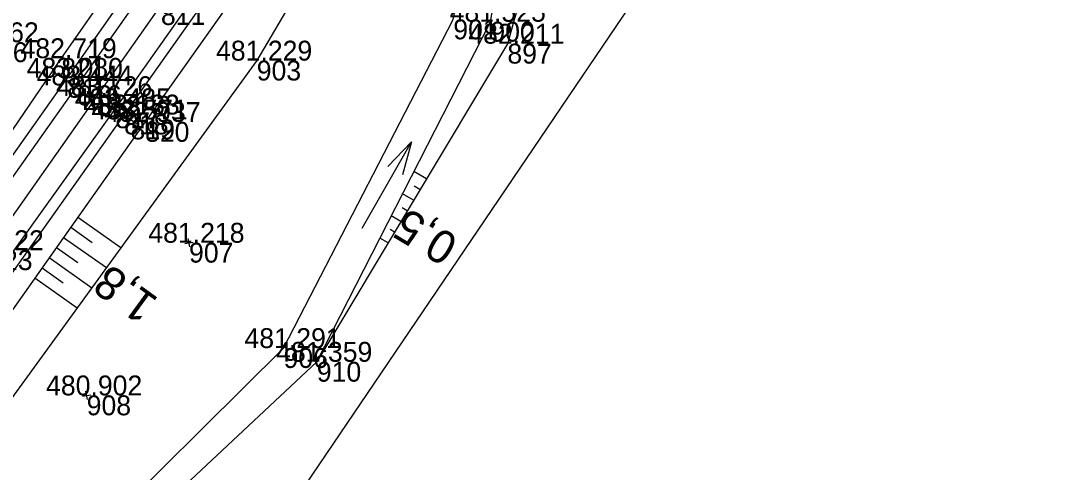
# Model space of a CAD drawing. Extents: x -1234191 to 23050, y -1290331 to -741191.
# Drawn here: x -864630.4 to -864568.3, y -1101627.3 to -1101600.1 of the extents above; entities that cross this region are included whole.
import ezdxf

# ---------------------------------------------------------------- set-up
doc = ezdxf.new("R2010")
doc.units = 0
for name, color, linetype in [('Vrstva 1', 7, 'Continuous'), ('Vrstva 4', 7, 'Continuous'), ('Vrstva 48', 7, 'Continuous'), ('Vrstva 49', 7, 'Continuous'), ('Vrstva 50', 7, 'Continuous'), ('Vrstva 53', 7, 'Continuous'), ('Vrstva 55', 7, 'Continuous'), ('Vrstva 58', 7, 'Continuous'), ('Vrstva 60', 7, 'Continuous'), ('Vrstva 61', 7, 'Continuous'), ('Vrstva 7', 7, 'Continuous')]:
    doc.layers.add(name, color=color, linetype=linetype)

msp = doc.modelspace()

# ---------------------------------------------------------------- linework, layer by layer
at = {"layer": 'Vrstva 1'}
msp.add_lwpolyline([(-864438.446, -1101293.676), (-864445.42, -1101313.378), (-864452.895, -1101332.824), (-864460.666, -1101351.197), (-864471.318, -1101373.82), (-864482.478, -1101395.024), (-864494.11, -1101415.075), (-864504.074, -1101430.958), (-864513.689, -1101445.422), (-864527.394, -1101465.215), (-864539.354, -1101482.21), (-864541.693, -1101485.525), (-864563.057, -1101515.78), (-864582.172, -1101542.858), (-864597.089, -1101563.959), (-864604.418, -1101574.34), (-864621.951, -1101599.149), (-864625.825, -1101604.641), (-864632.367, -1101613.937)], dxfattribs=at)
at = {"layer": 'Vrstva 4'}
for points in [[(-864519.86, -1101449.665), (-864529.985, -1101464.205), (-864541.152, -1101480.86), (-864562.102, -1101509.93), (-864584.12, -1101541.359), (-864599.087, -1101562.796), (-864627.596, -1101603.538), (-864640.535, -1101621.82), (-864649.941, -1101635.065), (-864659.08, -1101648.078), (-864667.874, -1101661.04), (-864677.149, -1101674.95), (-864690.372, -1101696.117), (-864705.05, -1101722.092), (-864715.238, -1101741.123), (-864726.979, -1101764.711), (-864740.902, -1101796.531), (-864752.216, -1101825.975)], [(-864519.206, -1101450.82), (-864528.784, -1101464.584), (-864540.445, -1101481.18), (-864561.252, -1101510.408), (-864583.51, -1101541.795), (-864598.408, -1101563.389), (-864626.998, -1101603.995), (-864639.822, -1101622.146), (-864649.253, -1101635.54), (-864658.347, -1101648.551), (-864667.255, -1101661.707), (-864676.39, -1101675.461), (-864689.527, -1101696.441), (-864704.199, -1101722.321), (-864714.427, -1101741.425), (-864725.895, -1101765.182), (-864740.17, -1101796.996), (-864751.208, -1101826.065)], [(-864516.197, -1101451.842), (-864526.296, -1101466.102), (-864538.214, -1101483.229), (-864558.443, -1101511.88), (-864580.781, -1101543.743), (-864595.958, -1101564.71), (-864624.697, -1101605.375), (-864637.777, -1101623.654), (-864647.043, -1101636.85), (-864656.245, -1101649.892), (-864665.269, -1101663.145), (-864674.036, -1101676.519), (-864687.301, -1101697.771)], [(-864515.458, -1101452.646), (-864525.889, -1101466.545), (-864537.507, -1101483.339), (-864557.402, -1101512.194), (-864580.42, -1101543.998), (-864595.414, -1101565.083), (-864624.168, -1101605.753), (-864637.145, -1101624.079), (-864646.59, -1101637.493), (-864655.741, -1101650.421), (-864664.667, -1101663.644), (-864673.458, -1101677.153), (-864686.671, -1101698.183), (-864701.373, -1101723.774), (-864711.4, -1101742.824), (-864722.876, -1101766.57), (-864736.979, -1101798.499), (-864748.202, -1101827.469)]]:
    msp.add_lwpolyline(points, dxfattribs=at)
at = {"layer": 'Vrstva 48'}
for p, q in [((-864605.945, -1101609.639), (-864606.695, -1101609.19)), ((-864606.33, -1101610.283), (-864606.683, -1101610.071)), ((-864606.716, -1101610.926), (-864607.378, -1101610.53)), ((-864607.101, -1101611.57), (-864607.41, -1101611.384)), ((-864626.959, -1101611.937), (-864624.36, -1101613.771)), ((-864607.486, -1101612.213), (-864608.061, -1101611.869)), ((-864627.392, -1101612.55), (-864626.096, -1101613.464)), ((-864607.871, -1101612.857), (-864608.137, -1101612.698)), ((-864627.824, -1101613.163), (-864625.242, -1101614.985)), ((-864608.257, -1101613.5), (-864608.744, -1101613.208)), ((-864628.256, -1101613.776), (-864626.969, -1101614.684)), ((-864628.689, -1101614.388), (-864626.123, -1101616.199)), ((-864629.121, -1101615.001), (-864627.843, -1101615.903)), ((-864629.554, -1101615.614), (-864627.005, -1101617.413))]:
    msp.add_line(p, q, dxfattribs=at)
at = {"layer": 'Vrstva 49'}
for p, q in [((-864620.503, -1101613.53), (-864620.011, -1101613.444)), ((-864620.214, -1101613.733), (-864620.3, -1101613.241)), ((-864626.675, -1101622.741), (-864626.183, -1101622.655)), ((-864626.386, -1101622.944), (-864626.472, -1101622.452))]:
    msp.add_line(p, q, dxfattribs=at)
for points in [[(-864608.293, -1101574.146), (-864627.963, -1101602.353), (-864641.19, -1101621.757), (-864650.415, -1101634.872), (-864659.814, -1101647.639), (-864668.776, -1101660.689), (-864677.905, -1101674.272), (-864690.961, -1101696.026), (-864705.691, -1101722.064), (-864716.153, -1101740.712), (-864728.271, -1101764.05), (-864735.465, -1101778.645), (-864738.883, -1101786.036)], [(-864612.55, -1101620.671), (-864602.087, -1101600.155), (-864600.798, -1101592.767), (-864598.433, -1101578.765), (-864600.716, -1101575.885)], [(-864602.659, -1101577.622), (-864622.909, -1101606.197), (-864636.122, -1101624.923), (-864645.226, -1101637.926), (-864654.304, -1101651.457), (-864663.361, -1101664.852), (-864672.254, -1101677.685), (-864685.587, -1101698.885), (-864700.092, -1101724.428), (-864709.486, -1101744.395), (-864721.409, -1101767.216)], [(-864602.659, -1101577.622), (-864606.804, -1101586.563), (-864616.174, -1101602.498), (-864633.712, -1101626.649), (-864642.235, -1101639.332), (-864649.801, -1101651.212), (-864658.901, -1101664.366), (-864671.405, -1101680.723), (-864684.182, -1101703.093), (-864686.31, -1101706.664), (-864691.001, -1101712.9), (-864695.015, -1101723.393)], [(-864595.352, -1101585.011), (-864598.948, -1101593.883), (-864601.059, -1101601.478), (-864612.55, -1101620.671)]]:
    msp.add_lwpolyline(points, dxfattribs=at)
at = {"layer": 'Vrstva 50'}
for points in [[(-864692.36, -1101725.114), (-864688.698, -1101721.283), (-864686.122, -1101711.461), (-864681.427, -1101704.303), (-864662.325, -1101672.703), (-864656.042, -1101663.392), (-864646.436, -1101650.413), (-864642.06, -1101643.027), (-864637.061, -1101636.932), (-864627.762, -1101634.924), (-864612.55, -1101620.671), (-864602.087, -1101600.155), (-864600.798, -1101592.767), (-864598.433, -1101578.765), (-864600.88, -1101576.185)], [(-864693.751, -1101723.23), (-864690.154, -1101719.063), (-864686.31, -1101706.664), (-864681.717, -1101701.381), (-864664.199, -1101671.861), (-864658.901, -1101664.366), (-864649.801, -1101651.212), (-864642.235, -1101639.332), (-864637.169, -1101634.9), (-864626.802, -1101631.991), (-864614.556, -1101619.842), (-864604.322, -1101600.016), (-864602.682, -1101591.978), (-864599.855, -1101578.653), (-864601.461, -1101576.967)]]:
    msp.add_lwpolyline(points, dxfattribs=at)
at = {"layer": 'Vrstva 53'}
msp.add_lwpolyline([(-864422.69, -1101276.3), (-864437.09, -1101317.32), (-864441.47, -1101329.79), (-864449.01, -1101351.28), (-864463.25, -1101415.41), (-864470.37, -1101460.87), (-864497.03, -1101446.94), (-864523.91, -1101470.64), (-864527.06, -1101476.83), (-864532.4, -1101487.35), (-864533.94, -1101490.38), (-864515.88, -1101507.63), (-864533.94, -1101545.96), (-864537.96, -1101552.3), (-864581.14, -1101580.65), (-864642.06, -1101670.62), (-864682.87, -1101731.69), (-864747.95, -1101843.06)], dxfattribs=at)
at = {"layer": 'Vrstva 55'}
msp.add_lwpolyline([(-864422.69, -1101276.3), (-864449.01, -1101351.28), (-864463.25, -1101415.41), (-864470.37, -1101460.87), (-864497.03, -1101446.94), (-864523.91, -1101470.64), (-864533.94, -1101490.38), (-864515.88, -1101507.63), (-864533.94, -1101545.96), (-864537.96, -1101552.3), (-864581.14, -1101580.65), (-864642.06, -1101670.62), (-864682.87, -1101731.69), (-864747.95, -1101843.06)], dxfattribs=at)
at = {"layer": 'Vrstva 58'}
msp.add_line((-864609.811, -1101612.612), (-864606.835, -1101607.402), dxfattribs=at)
msp.add_lwpolyline([(-864608.261, -1101608.891), (-864606.835, -1101607.402), (-864607.393, -1101609.387)], dxfattribs=at)
at = {"layer": 'Vrstva 60'}
for p, q in [((-864602.087, -1101600.155), (-864602.087, -1101600.155)), ((-864601.059, -1101601.478), (-864601.059, -1101601.478)), ((-864627.963, -1101602.353), (-864627.963, -1101602.353)), ((-864616.174, -1101602.498), (-864616.174, -1101602.498)), ((-864627.596, -1101603.538), (-864627.596, -1101603.538)), ((-864626.998, -1101603.995), (-864626.998, -1101603.995)), ((-864625.825, -1101604.641), (-864625.825, -1101604.641)), ((-864624.697, -1101605.375), (-864624.697, -1101605.375)), ((-864624.168, -1101605.753), (-864624.168, -1101605.753)), ((-864623.781, -1101606.05), (-864623.781, -1101606.05)), ((-864622.909, -1101606.197), (-864622.909, -1101606.197)), ((-864620.257, -1101613.487), (-864620.257, -1101613.487)), ((-864614.556, -1101619.842), (-864614.556, -1101619.842)), ((-864612.55, -1101620.671), (-864612.55, -1101620.671)), ((-864626.429, -1101622.698), (-864626.429, -1101622.698))]:
    msp.add_line(p, q, dxfattribs=at)
at = {"layer": 'Vrstva 7'}
for p, q in [((-864624.19, -1101605.762), (-864623.372, -1101606.338)), ((-864624.069, -1101606.459), (-864623.493, -1101605.641))]:
    msp.add_line(p, q, dxfattribs=at)

# ---------------------------------------------------------------- texts
at = {"layer": 'Vrstva 48'}
for s, rotation, p in [('0,5', 149.09071, (-864603.902, -1101613.238)), ('1,8', 144.01356, (-864622.02, -1101616.896))]:
    msp.add_text(s, height=2, rotation=rotation, dxfattribs=at).set_placement(p)
at = {"layer": 'Vrstva 60'}
for s, p in [('811', (-864621.951, -1101600.349)), ('901', (-864604.322, -1101601.216)), ('900', (-864602.087, -1101601.355)), ('876', (-864632.671, -1101602.59)), ('897', (-864601.059, -1101602.678)), ('821', (-864627.963, -1101603.553)), ('903', (-864616.174, -1101603.698)), ('815', (-864627.596, -1101604.738)), ('816', (-864626.998, -1101605.195)), ('813', (-864625.825, -1101605.841)), ('817', (-864624.697, -1101606.575)), ('818', (-864624.168, -1101606.953)), ('819', (-864623.781, -1101607.25)), ('820', (-864622.909, -1101607.397)), ('907', (-864620.257, -1101614.687)), ('823', (-864632.367, -1101615.137)), ('906', (-864614.556, -1101621.042)), ('910', (-864612.55, -1101621.871)), ('908', (-864626.429, -1101623.898))]:
    msp.add_text(s, height=1.2, dxfattribs=at).set_placement(p)
at = {"layer": 'Vrstva 61'}
for s, p in [('481.525', (-864604.543, -1101600.155)), ('479.562', (-864635.119, -1101601.39)), ('482.211', (-864603.416, -1101601.478)), ('482.719', (-864630.417, -1101602.353)), ('481.229', (-864618.628, -1101602.498)), ('483.080', (-864630.047, -1101603.538)), ('483.444', (-864629.449, -1101603.995)), ('483.726', (-864628.277, -1101604.641)), ('483.485', (-864627.153, -1101605.375)), ('483.183', (-864626.62, -1101605.753)), ('483.571', (-864626.138, -1101606.05)), ('482.937', (-864625.361, -1101606.197)), ('481.218', (-864622.711, -1101613.487)), ('483.822', (-864634.815, -1101613.937)), ('481.291', (-864616.913, -1101619.842)), ('481.359', (-864615.004, -1101620.671)), ('480.902', (-864628.877, -1101622.698))]:
    msp.add_text(s, height=1.2, dxfattribs=at).set_placement(p)

doc.saveas('drawing.dxf')
